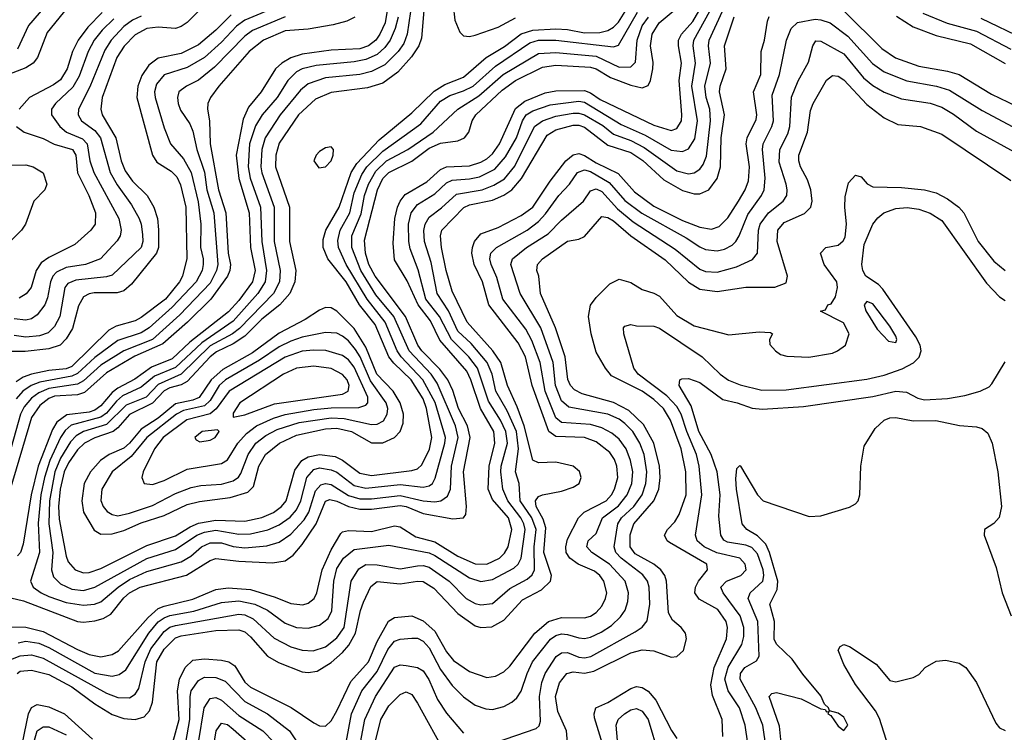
# Model space of a CAD drawing. Header units: inches. Extents: x 990535 to 1117859, y 769386 to 892122.
# Tile 505 of 656: x 1074389 to 1077807, y 821965 to 824441. Entities that reach past the tile are written whole.
import ezdxf

# ---------------------------------------------------------------- set-up
doc = ezdxf.new("R2010")
doc.units = ezdxf.units.IN
doc.header["$MEASUREMENT"] = 0
doc.layers.add('B0872', color=7, linetype='Continuous')

msp = doc.modelspace()

# ---------------------------------------------------------------- linework, layer by layer
at = {"layer": 'B0872', "color": 5}
for points, elevation in [([(1074530.9, 824550), (1074419.5, 824420.5), (1074381.4, 824338.5)], 2860), ([(1075059, 824521), (1074970, 824430.9), (1074950, 824416.9), (1074930, 824410.2), (1074870, 824414.5), (1074830, 824410.5), (1074790, 824388.2), (1074751.3, 824348.7), (1074726, 824310), (1074675.3, 824170), (1074670.1, 824130), (1074675.3, 824110), (1074722.4, 824030), (1074741.6, 823950), (1074755.6, 823915.6), (1074780.1, 823880.1), (1074831.7, 823830), (1074854.9, 823790), (1074867, 823750), (1074871.3, 823711.3), (1074871.2, 823650), (1074863.3, 823630), (1074777.3, 823522.7), (1074750, 823499), (1074727.6, 823492.4), (1074647.5, 823492.5), (1074630, 823489.1), (1074610, 823478), (1074593.4, 823446.6), (1074572.2, 823367.8), (1074550, 823332), (1074529.4, 823310.6), (1074490, 823297.6), (1074408.2, 823288.2), (1074351.7, 823288.3)], 2980), ([(1075674.2, 824530), (1075657.5, 824430), (1075639.6, 824390), (1075625.5, 824370), (1075599.4, 824350), (1075570, 824340.1), (1075470, 824335.4), (1075370, 824320.7), (1075330, 824308.6), (1075298.5, 824290), (1075276.6, 824270), (1075227.4, 824190), (1075182.9, 824137.1), (1075164.6, 824095.4), (1075140.8, 823970), (1075149.2, 823889.2), (1075185.2, 823770), (1075189.6, 823650), (1075206.3, 823570), (1075197.4, 823530), (1075150, 823465.9), (1075113.8, 823426.2), (1074979.3, 823320.7), (1074917.7, 823262.3), (1074846.7, 823233.3), (1074788.4, 823191.6), (1074730, 823161.2), (1074710, 823146.1), (1074670, 823099.8), (1074650, 823085), (1074630, 823078), (1074552.1, 823067.9), (1074517.6, 823042.4), (1074502.3, 823017.7), (1074452.7, 822890), (1074428.6, 822790), (1074401.1, 822618.9), (1074391.3, 822590), (1074381.4, 822578.6)], 3120), ([(1075751.2, 824508.8), (1075734.5, 824390), (1075721.8, 824358.2), (1075703.1, 824330), (1075656.4, 824283.6), (1075610, 824260.5), (1075570, 824250.4), (1075450, 824238.4), (1075390, 824217.5), (1075364.2, 824195.8), (1075293.6, 824110), (1075240.6, 824030), (1075229.1, 823990), (1075225.4, 823930), (1075228.9, 823909), (1075271.8, 823790), (1075272.7, 823670), (1075293.1, 823570), (1075290.3, 823530), (1075270.1, 823490), (1075152.1, 823367.9), (1075128.2, 823350), (1075050, 823307.5), (1074950, 823209.2), (1074870, 823173.7), (1074828.5, 823130), (1074758.1, 823101.9), (1074690, 823035), (1074610, 823010), (1074584.6, 822995.4), (1074565.6, 822974.4), (1074530, 822917.7), (1074510.5, 822870), (1074491.9, 822770), (1074489.9, 822689.9), (1074503.9, 822590), (1074499.4, 822530), (1074505.8, 822505.8), (1074530, 822480.8), (1074570, 822462.6), (1074610, 822457.9), (1074650, 822469.5), (1074830, 822569.1), (1074930, 822599.9), (1075003.6, 822650), (1075030, 822660.8), (1075070, 822667.9), (1075150, 822653.9), (1075190, 822655.2), (1075250, 822668.5), (1075290, 822686.1), (1075327.5, 822712.5), (1075350, 822738.2), (1075364.9, 822770), (1075386.1, 822850), (1075410, 822878.5), (1075430, 822883.8), (1075470, 822877.5), (1075490, 822869), (1075550, 822823.1), (1075590, 822813.2), (1075710, 822826.2), (1075790, 822817.4), (1075810, 822821.5), (1075821.8, 822830), (1075831.7, 822848.3), (1075865.2, 822970), (1075867, 822990), (1075831.5, 823111.5), (1075788.9, 823190), (1075713.3, 823270), (1075699.5, 823290), (1075657.2, 823390), (1075595.6, 823470), (1075522.5, 823590), (1075495.3, 823650), (1075493.6, 823673.6), (1075501.5, 823710), (1075534.6, 823770), (1075550, 823838.9), (1075576.4, 823903.6), (1075594, 823930), (1075650, 823984), (1075781.4, 824078.6), (1075850, 824157.3), (1075882, 824178), (1075930, 824193.7), (1075962.7, 824210), (1076040.3, 824279.7), (1076159.7, 824360.3), (1076190, 824369.2), (1076250, 824370), (1076450, 824346.7), (1076467.1, 824352.9), (1076533.3, 824466.7)], 3160), ([(1074292.9, 822447.1), (1074402.4, 822422.4), (1074590, 822350.4), (1074610, 822348), (1074650, 822352.7), (1074679.1, 822360.9), (1074704.7, 822375.3), (1074750, 822432.1), (1074770, 822450.1), (1074807.5, 822470), (1074968.5, 822511.5), (1075050, 822562.3), (1075070, 822569.1), (1075150, 822559.7), (1075266, 822554), (1075310, 822561.6), (1075338.7, 822581.3), (1075370, 822617.4), (1075417.6, 822690), (1075450, 822768.6), (1075465.7, 822774.3), (1075490, 822768.1), (1075530, 822749.3), (1075570, 822740.5), (1075610, 822740.2), (1075710, 822753.5), (1075730, 822750), (1075790, 822725.4), (1075892.6, 822707.4), (1075929.9, 822710.1), (1075937.8, 822722.2), (1075940.3, 822750), (1075929.7, 822870), (1075952.8, 822990), (1075942.9, 823030), (1075911.7, 823090), (1075892.3, 823152.3), (1075874.6, 823190), (1075847.3, 823227.3), (1075785.2, 823290), (1075771.1, 823310), (1075728.2, 823410), (1075622.3, 823550), (1075601.4, 823590), (1075589.4, 823630), (1075585.3, 823674.7), (1075631.2, 823850), (1075650, 823889), (1075670, 823910.3), (1075750.4, 823949.6), (1075810, 823994.8), (1075850, 824012.5), (1075910, 824020.2), (1075933.1, 824030), (1075948.1, 824050), (1075959.7, 824090), (1075972.6, 824110), (1076063.9, 824196.1), (1076110, 824229.6), (1076204.1, 824275.9), (1076250, 824283.4), (1076370, 824276.3), (1076390.6, 824270.6), (1076439.9, 824239.9), (1076510, 824213.6), (1076550, 824204.5), (1076570, 824212.2), (1076578.9, 824230), (1076587.2, 824270), (1076587.9, 824292.1), (1076578.4, 824350), (1076583.9, 824390), (1076608.6, 824430), (1076663.7, 824476.3)], 3120), ([(1074570, 824502), (1074483.9, 824396.1), (1074450.7, 824310), (1074436.2, 824290), (1074410, 824273.5), (1074349.5, 824250)], 2880), ([(1075290, 824488.9), (1075170, 824439), (1075141.3, 824418.7), (1075090, 824362.6), (1075030, 824309.9), (1074970, 824274.4), (1074890.8, 824249.2), (1074863.5, 824216.5), (1074857, 824190), (1074859.1, 824170), (1074890, 824064.7), (1074911.9, 824010), (1074957, 823957), (1074984.6, 823910), (1075008.1, 823808.1), (1075017.8, 823730), (1075016.2, 823650), (1075025.5, 823610), (1075025.4, 823590), (1075022.2, 823570), (1075002, 823530), (1074918.3, 823441.7), (1074837.9, 823370), (1074810, 823353.3), (1074730, 823326.2), (1074650, 823267.8), (1074590, 823211.9), (1074570, 823202.4), (1074458.4, 823181.6), (1074429.3, 823170), (1074400.1, 823150), (1074376.7, 823123.3)], 3040), ([(1075792.3, 824472.3), (1075783.8, 824376.2), (1075773.9, 824350), (1075748.5, 824311.5), (1075701.4, 824258.6), (1075650, 824220.4), (1075595.9, 824204.1), (1075470, 824187.9), (1075415.7, 824164.3), (1075357, 824110), (1075290, 824011.8), (1075278.3, 823970), (1075276.4, 823930), (1075325.1, 823790), (1075325.3, 823670), (1075347.4, 823570), (1075344.1, 823530), (1075326.7, 823490), (1075291.9, 823450), (1075230, 823400.9), (1075170, 823341.6), (1075130, 823314.9), (1075072.4, 823287.6), (1075050, 823270), (1074970, 823184.5), (1074950, 823172.7), (1074910, 823161.9), (1074890, 823151.4), (1074850, 823108.9), (1074770.1, 823069.9), (1074730, 823022.9), (1074713.1, 823010), (1074650, 822988.9), (1074613.6, 822970), (1074590, 822946.1), (1074558.4, 822901.6), (1074543.8, 822870), (1074529.2, 822810), (1074523.5, 822750), (1074525.5, 822705.5), (1074550, 822577.7), (1074557.6, 822557.6), (1074581.7, 822530), (1074610, 822519.4), (1074630, 822520.5), (1074670, 822534.6), (1074830, 822614.3), (1074930, 822647.4), (1074980.7, 822679.3), (1075010, 822691.9), (1075070, 822702.6), (1075170, 822698.7), (1075230, 822712), (1075270, 822729.5), (1075297.9, 822750), (1075314.4, 822770), (1075343.5, 822876.5), (1075368.6, 822910), (1075390, 822922.8), (1075430, 822930.5), (1075484, 822924), (1075510, 822911), (1075570, 822865.3), (1075610, 822857.1), (1075750, 822874.4), (1075770, 822880.5), (1075785.4, 822894.6), (1075811.1, 822948.9), (1075819.7, 822990), (1075801.4, 823090), (1075790, 823123.8), (1075747.3, 823190), (1075687.4, 823247.4), (1075670.2, 823270), (1075622.3, 823382.3), (1075568.6, 823450), (1075521.8, 823530), (1075458.7, 823610), (1075442.7, 823650), (1075442.9, 823677.1), (1075451.6, 823710), (1075498.4, 823790), (1075539.9, 823910), (1075559.2, 823940.8), (1075637, 824023), (1075750, 824117.7), (1075827.8, 824192.2), (1075864.5, 824215.5), (1075930, 824240.7), (1076007.7, 824310), (1076072.4, 824347.6), (1076130, 824391.2), (1076170, 824404.5), (1076250, 824408.9), (1076290, 824406.6), (1076350, 824395.2), (1076403.2, 824396.8), (1076430, 824403), (1076450, 824414.3), (1076467.7, 824432.3), (1076513.8, 824506.2)], 3180), ([(1075893.2, 824490), (1075899.5, 824439.5), (1075917.2, 824397.2), (1075930, 824384.7), (1075950, 824382.3), (1075970, 824386.8), (1076050, 824414.9), (1076110, 824447)], 3220), ([(1074328.1, 822331.9), (1074410, 822330.3), (1074470, 822316), (1074590, 822253.4), (1074630, 822236), (1074670, 822228.1), (1074710, 822235.9), (1074731.8, 822248.2), (1074835.3, 822364.7), (1074870, 822395), (1074890, 822403.9), (1074990, 822428.5), (1075070, 822461.8), (1075112.6, 822467.4), (1075190, 822461.6), (1075275.4, 822435.4), (1075330, 822412.5), (1075371.6, 822408.4), (1075390, 822414.2), (1075410.9, 822430), (1075420.5, 822450), (1075438.6, 822530), (1075470, 822599.6), (1075504.1, 822655.9), (1075510, 822661.8), (1075530, 822666.3), (1075610, 822662.7), (1075690, 822682.5), (1075710, 822679.7), (1075764.4, 822644.4), (1075830, 822627), (1075910, 822577.4), (1075970, 822550.9), (1076010, 822549.8), (1076054.2, 822570), (1076072.3, 822587.7), (1076084.5, 822610), (1076097.4, 822670), (1076085.4, 822710), (1076030, 822774.5), (1076015.4, 822810), (1076018.4, 822890), (1076038.8, 822970), (1076035.3, 823010), (1075988.6, 823090), (1075955.3, 823190), (1075940.5, 823220.5), (1075847.9, 823327.9), (1075814.8, 823394.8), (1075772.4, 823450), (1075734.2, 823534.2), (1075690, 823606.8), (1075685, 823665), (1075691.4, 823750), (1075700.4, 823790), (1075709.1, 823810.9), (1075726.9, 823833.1), (1075802.5, 823877.5), (1075850, 823920.2), (1075870.2, 823929.8), (1075950, 823933.3), (1075990, 823946), (1076010, 823957.6), (1076030, 823975.4), (1076054.5, 824010), (1076110, 824132.5), (1076142.5, 824157.5), (1076213.5, 824186.5), (1076250, 824193.6), (1076350, 824195.4), (1076370, 824187.1), (1076403.6, 824163.6), (1076590, 824073.9), (1076650, 824056.2), (1076670, 824062.7), (1076686, 824090), (1076687.8, 824110), (1076677.8, 824230), (1076686.7, 824290), (1076675.7, 824350), (1076676.3, 824370), (1076685.7, 824390), (1076725.1, 824434.9), (1076746.7, 824470)], 3080), ([(1075310, 824450.6), (1075196.6, 824403.4), (1075170, 824383.6), (1075064.6, 824275.4), (1075010, 824230.7), (1074967.5, 824210), (1074941.4, 824190), (1074936.3, 824170), (1074938.5, 824150), (1074946.9, 824126.9), (1074979.1, 824079.1), (1074990, 824053.4), (1075003.8, 823990), (1075031, 823911), (1075038.9, 823850), (1075062.4, 823770), (1075077.2, 823590), (1075072.4, 823570), (1075050, 823525.9), (1074944.4, 823415.6), (1074850, 823330.4), (1074749.9, 823290.1), (1074670, 823240.7), (1074610, 823186.5), (1074590, 823174.7), (1074490, 823159.4), (1074455.7, 823144.3), (1074430, 823126.3), (1074404.3, 823095.7), (1074391.5, 823070), (1074342.9, 822897.1)], 3060), ([(1074346.2, 822213.8), (1074390, 822230.8), (1074430, 822234.1), (1074470, 822223.3), (1074690, 822101.2), (1074730, 822085.8), (1074770, 822085.3), (1074790, 822098), (1074801.9, 822118.1), (1074824.1, 822210), (1074844.5, 822255.5), (1074890, 822315.5), (1074910, 822330.5), (1074930, 822337), (1075150, 822376.3), (1075170, 822373.3), (1075199.2, 822359.2), (1075272.6, 822292.6), (1075330, 822262.8), (1075370, 822251.3), (1075408.2, 822248.2), (1075450, 822262), (1075490, 822293.6), (1075515.3, 822330), (1075539.7, 822490), (1075566.2, 822533.8), (1075590, 822548), (1075630, 822546.8), (1075710, 822533.4), (1075770, 822543.9), (1075790, 822544.7), (1075810, 822539.2), (1075879.2, 822490), (1075938.3, 822430), (1075970, 822412.5), (1075990, 822407.8), (1076030, 822413.3), (1076090, 822464.6), (1076150, 822496.9), (1076167.5, 822512.5), (1076176.2, 822530), (1076174.3, 822610), (1076181.5, 822670), (1076166.5, 822710), (1076126.1, 822770), (1076122.5, 822830), (1076110.5, 822870.5), (1076119.9, 822950), (1076113.5, 823010), (1076081.6, 823081.6), (1076042.2, 823150), (1076029.1, 823210), (1076011.4, 823250), (1075956.3, 823316.3), (1075910, 823358.6), (1075877.9, 823430), (1075838.3, 823490), (1075817.7, 823597.7), (1075794.5, 823670), (1075791.9, 823708.1), (1075795.9, 823730), (1075810, 823754.8), (1075853, 823787), (1075905.1, 823834.9), (1075994.3, 823850), (1076034.4, 823865.6), (1076071.7, 823888.3), (1076107.7, 823932.3), (1076176.4, 824070), (1076203.4, 824090), (1076250, 824105.3), (1076310, 824115.7), (1076330, 824116.3), (1076350, 824110), (1076413, 824073.1), (1076450, 824042.7), (1076510, 824021.7), (1076556.7, 823996.7), (1076670, 823916.4), (1076710, 823905.7), (1076730, 823908.8), (1076750, 823921.5), (1076761.8, 823938.2), (1076772.8, 823967.2), (1076787.2, 824090), (1076785.1, 824130), (1076772.3, 824170), (1076767.3, 824210), (1076787.4, 824290), (1076780.1, 824350), (1076781.9, 824370), (1076828.1, 824470)], 3040), ([(1075552.8, 824450), (1075524.5, 824435.5), (1075477.1, 824422.9), (1075390, 824407.5), (1075310, 824401.9), (1075235.5, 824370), (1075185.9, 824330), (1075080.5, 824210), (1075051, 824170), (1075042.1, 824150), (1075041.1, 824130), (1075047.7, 824090), (1075050.1, 824009.9), (1075078.7, 823850), (1075104.4, 823770), (1075113.1, 823630), (1075120.9, 823590), (1075118.8, 823570), (1075110.3, 823550), (1075052.4, 823470), (1074971, 823390), (1074885.3, 823314.7), (1074788.4, 823271.6), (1074690, 823213.7), (1074614.4, 823145.6), (1074590, 823138.3), (1074510, 823133.2), (1074490, 823124.8), (1074458.8, 823101.2), (1074430, 823058.5), (1074354.6, 822805.4)], 3080), ([(1074810, 824452.9), (1074780.4, 824439.6), (1074750, 824417.4), (1074706.5, 824370), (1074684.6, 824335.4), (1074632.7, 824207.3), (1074593.3, 824130), (1074592.4, 824110), (1074603.3, 824090), (1074650, 824056.4), (1074669, 824030), (1074702.6, 823910), (1074727, 823867), (1074777.4, 823797.4), (1074803.4, 823750), (1074810.7, 823730), (1074814.7, 823694.7), (1074815.9, 823670), (1074810.2, 823649.8), (1074710, 823553.7), (1074690, 823547.8), (1074583.4, 823536.6), (1074555.8, 823524.2), (1074545.6, 823510), (1074528.7, 823410), (1074510, 823374.7), (1074487.4, 823352.6), (1074457.1, 823342.9), (1074410, 823338.4), (1074370, 823344.3)], 2960), ([(1074716.2, 824443.8), (1074675.4, 824404.6), (1074647.8, 824370), (1074626.3, 824330), (1074595.2, 824244.8), (1074573.4, 824206.6), (1074513.1, 824150), (1074499.5, 824130), (1074498.9, 824110), (1074528.6, 824070), (1074551.7, 824050), (1074607.4, 824027.4), (1074622.9, 824010), (1074632.5, 823950), (1074645.7, 823910), (1074732.6, 823750), (1074740.9, 823710), (1074737.5, 823690), (1074727.5, 823672.5), (1074669.4, 823610), (1074617.4, 823590), (1074550, 823580.5), (1074516.2, 823563.8), (1074504.1, 823550), (1074496, 823530), (1074485.7, 823474.3), (1074476.6, 823450), (1074450, 823415.5), (1074430, 823402.2), (1074410, 823396.6), (1074370, 823401.4)], 2940), ([(1075122.6, 824457.4), (1075070, 824404.3), (1075010, 824353.8), (1074950, 824323.1), (1074870, 824307), (1074837.5, 824282.5), (1074813, 824247), (1074798.5, 824210), (1074795.8, 824170), (1074850, 823970.1), (1074865.4, 823945.4), (1074915.1, 823915.1), (1074934.6, 823894.6), (1074947, 823867), (1074965.9, 823790), (1074969.1, 823610.9), (1074954.4, 823550), (1074944.2, 823530), (1074895.1, 823470), (1074810, 823406.4), (1074790, 823394.9), (1074723.8, 823376.2), (1074698.2, 823361.8), (1074570, 823236.4), (1074550, 823228.4), (1074490, 823222.2), (1074430.3, 823209.7), (1074401.1, 823198.9), (1074376.7, 823183.3)], 3020), ([(1074380.1, 822170), (1074390, 822178.1), (1074430, 822181.2), (1074490, 822166.1), (1074570, 822123.7), (1074650, 822064.5), (1074710, 822027.1), (1074750, 822013), (1074790.3, 822009.7), (1074821.2, 822018.8), (1074839.7, 822040.3), (1074849.5, 822070.5), (1074864.6, 822210), (1074890, 822253.9), (1074930, 822293.2), (1074950, 822300.9), (1075070, 822318.7), (1075150, 822321.7), (1075170, 822313.9), (1075190, 822297.2), (1075249.6, 822229.6), (1075287.7, 822207.7), (1075370, 822176), (1075390, 822173.6), (1075421.7, 822178.3), (1075470, 822207.8), (1075510, 822242.5), (1075531.8, 822268.2), (1075554.6, 822310), (1075571.8, 822388.2), (1075582.7, 822417.3), (1075607.7, 822472.3), (1075630, 822489.7), (1075710, 822480.9), (1075770, 822490.6), (1075790, 822489.8), (1075826.3, 822466.3), (1075910, 822377.7), (1075970, 822335.1), (1075990, 822329.2), (1076027.8, 822332.2), (1076070, 822354.7), (1076133.9, 822426.1), (1076200, 822460), (1076231.6, 822490), (1076235.3, 822510), (1076208.6, 822590), (1076215.7, 822675.7), (1076206, 822706), (1076181.6, 822750), (1076178.9, 822770), (1076190, 822784.1), (1076203.9, 822790), (1076270, 822802.7), (1076310, 822816.6), (1076331.3, 822830), (1076338.4, 822850), (1076331.8, 822871.8), (1076310, 822890.3), (1076250, 822904.2), (1076190, 822901.5), (1076170, 822910.5), (1076140.5, 823030), (1076116, 823096), (1076081.7, 823170), (1076059.5, 823250), (1076031.1, 823291.1), (1075942.1, 823390), (1075890, 823498), (1075869.2, 823569.2), (1075853.5, 823650), (1075849.3, 823690), (1075854, 823710), (1075931.1, 823788.9), (1075950, 823797.3), (1076030, 823814.3), (1076070, 823831.6), (1076097.8, 823850), (1076130.8, 823889.2), (1076220.2, 824039.8), (1076250, 824058.2), (1076310, 824075), (1076330, 824074.7), (1076350, 824067.4), (1076430, 824005.2), (1076510, 823980), (1076551.7, 823951.7), (1076625.1, 823885.1), (1076690, 823847.5), (1076730, 823835.5), (1076750, 823836.3), (1076780.7, 823850), (1076810, 823888.8), (1076821.4, 823930), (1076823.8, 824030), (1076835, 824110), (1076818.1, 824190), (1076819.9, 824210), (1076841.3, 824270), (1076835.9, 824350), (1076869.6, 824450.4)], 3020), ([(1074383.2, 822276.8), (1074410, 822282.2), (1074455.5, 822275.5), (1074490, 822260.6), (1074650, 822171.2), (1074710, 822160.1), (1074734, 822166), (1074757.2, 822182.8), (1074836.7, 822310), (1074870, 822349), (1074890, 822363.5), (1074910, 822371.2), (1074993.2, 822386.8), (1075090, 822415.8), (1075150, 822422.2), (1075205.1, 822410), (1075249.5, 822389.5), (1075310, 822344.4), (1075350, 822329.7), (1075390, 822326.9), (1075430, 822337.1), (1075459.3, 822360.7), (1075473, 822387), (1075479.4, 822490), (1075490, 822534.1), (1075513.1, 822570), (1075550, 822599.9), (1075670, 822615.1), (1075810, 822588.7), (1075830, 822580.2), (1075950, 822502.4), (1075990, 822489.3), (1076030, 822496.4), (1076104.5, 822535.5), (1076119, 822550), (1076129.9, 822570), (1076143.5, 822670), (1076139.4, 822690), (1076128.7, 822710), (1076083.6, 822770), (1076066.6, 822810), (1076058.6, 822870), (1076060.2, 822890), (1076082.2, 822970), (1076076.8, 823010), (1076058.1, 823050), (1076016.3, 823116.3), (1075977.6, 823230), (1075948.5, 823270), (1075887.4, 823330), (1075845.8, 823410), (1075798.4, 823470), (1075771.7, 823571.7), (1075744.8, 823644.8), (1075739.8, 823670), (1075738.6, 823730), (1075747.6, 823770), (1075770, 823799.2), (1075830, 823836.2), (1075870, 823874.7), (1075890, 823883.9), (1075950, 823888), (1075984.7, 823895.3), (1076038.7, 823921.3), (1076075.7, 823964.3), (1076113.2, 824030), (1076134.8, 824090), (1076147.1, 824110), (1076170, 824124.2), (1076230, 824144.8), (1076330, 824158.2), (1076350, 824154.2), (1076477.3, 824077.3), (1076560, 824040), (1076650, 823987.7), (1076690, 823982.7), (1076710, 823992.2), (1076732.5, 824027.5), (1076742.2, 824090), (1076721.7, 824210), (1076735.4, 824290), (1076726.6, 824350), (1076729.2, 824370), (1076784.6, 824470)], 3060), ([(1074674.7, 824465.3), (1074625, 824415), (1074592, 824370), (1074572.5, 824330), (1074553.8, 824270), (1074530, 824232.3), (1074505.8, 824214.2), (1074422.6, 824170), (1074386.9, 824130)], 2920), ([(1075702.4, 824450), (1075692.1, 824410), (1075674.8, 824370), (1075656.2, 824343.8), (1075630, 824319.9), (1075590, 824302.2), (1075550, 824294.4), (1075418, 824282), (1075370, 824270.2), (1075350, 824259.2), (1075319.7, 824230), (1075282.8, 824170), (1075230.7, 824110), (1075207.5, 824072.5), (1075186.1, 824010), (1075182, 823930), (1075188.4, 823890), (1075225.1, 823790), (1075229, 823670), (1075245.7, 823570), (1075240.5, 823530), (1075215.8, 823490), (1075130, 823393.5), (1075021.1, 823318.9), (1074930, 823232.8), (1074857.3, 823202.7), (1074810, 823164.9), (1074746.2, 823133.8), (1074724.4, 823115.6), (1074690, 823074.6), (1074670, 823059.7), (1074567.9, 823032.1), (1074546.4, 823013.6), (1074531, 822989), (1074493, 822910), (1074474.6, 822850), (1074462.5, 822790), (1074452.5, 822692.5), (1074457.3, 822590), (1074426.6, 822490), (1074435.3, 822470), (1074462.9, 822450), (1074490, 822437.3), (1074550, 822416.5), (1074610, 822406.9), (1074649, 822411), (1074670, 822418.8), (1074730.2, 822470), (1074770, 822496.6), (1074830, 822523.7), (1074950, 822557.8), (1074982.7, 822577.3), (1075020.4, 822610), (1075050, 822623.2), (1075090, 822623.7), (1075130, 822610.5), (1075170, 822606.4), (1075246.9, 822613.1), (1075290, 822625.7), (1075330, 822653.4), (1075376.9, 822703.1), (1075392.5, 822730), (1075415.8, 822804.2), (1075434.5, 822825.5), (1075450, 822830.1), (1075470, 822826.6), (1075530, 822788.4), (1075570, 822776.5), (1075610, 822776.1), (1075710, 822787.9), (1075790, 822769.2), (1075830, 822766.2), (1075850.6, 822770), (1075873.9, 822786.1), (1075884.3, 822810), (1075887.5, 822890), (1075911, 822990), (1075902.3, 823030), (1075838.2, 823178.2), (1075816.9, 823210), (1075740.5, 823290), (1075687.8, 823410), (1075624.9, 823484.9), (1075572.8, 823570), (1075542.2, 823650), (1075541.5, 823690), (1075573.9, 823766.1), (1075585.4, 823830), (1075600, 823870), (1075625.7, 823914.3), (1075662.4, 823950), (1075736.3, 823990), (1075824.1, 824050), (1075910.4, 824130), (1075983.2, 824176.8), (1076067.3, 824250), (1076190, 824323.9), (1076250, 824327.2), (1076390, 824313.6), (1076470, 824275.7), (1076510, 824276.7), (1076527, 824293), (1076531.9, 824370), (1076550, 824419), (1076571.7, 824450)], 3140), ([(1074920.1, 821930), (1074942.4, 822010), (1074936.5, 822110), (1074943.7, 822150), (1074962.8, 822190), (1074990, 822216.2), (1075030, 822220.8), (1075090, 822216.4), (1075115.1, 822210), (1075135.8, 822195.8), (1075170, 822140.1), (1075190, 822122.2), (1075331.3, 822051.3), (1075410, 821997.8), (1075430, 821988), (1075450, 821986.7), (1075470, 822005.2), (1075490, 822040.1), (1075538.5, 822141.5), (1075599.6, 822210), (1075630, 822281), (1075668.6, 822351.4), (1075690, 822364.2), (1075750, 822370.4), (1075790, 822352.6), (1075830, 822317), (1075870, 822245.1), (1075894.7, 822214.7), (1075950, 822176.6), (1076010, 822155.7), (1076040.1, 822159.9), (1076070, 822175.5), (1076090, 822195), (1076176.6, 822310), (1076224.8, 822350), (1076270, 822364.6), (1076350, 822363.4), (1076370, 822369.3), (1076390, 822382), (1076410, 822404.1), (1076423, 822430), (1076426.8, 822450), (1076416.4, 822490), (1076402.3, 822510), (1076384.8, 822524.8), (1076328, 822550), (1076298.8, 822570), (1076286, 822590), (1076284.2, 822610), (1076290, 822636), (1076329.1, 822710.9), (1076348.5, 822730), (1076424.2, 822770), (1076443.5, 822790), (1076453.9, 822810), (1076464.7, 822850), (1076462.3, 822890), (1076453.5, 822913.5), (1076437.4, 822937.4), (1076390, 822974.9), (1076349.8, 822989.8), (1076250, 822993.3), (1076225.4, 823010), (1076167.8, 823170), (1076144.4, 823270), (1076118.8, 823318.8), (1076017.6, 823450), (1075995.5, 823530), (1075966, 823590), (1075958.2, 823630), (1075960.3, 823650), (1075967.9, 823670), (1075990, 823697.2), (1076050, 823718.7), (1076130, 823760.4), (1076170, 823789.4), (1076230, 823879.4), (1076284.3, 823950), (1076310, 823971.5), (1076330, 823976.4), (1076350, 823969.5), (1076390, 823943.2), (1076466.4, 823906.4), (1076523.1, 823843.1), (1076590, 823793.3), (1076690, 823743.5), (1076750, 823719.6), (1076790, 823712.8), (1076817.2, 823722.8), (1076846.9, 823753.1), (1076884.5, 823810), (1076907.5, 823850), (1076918.7, 823881.3), (1076922, 823930), (1076910.8, 824010), (1076914.4, 824030), (1076945.3, 824094.7), (1076947.4, 824110), (1076936.7, 824190), (1076961.4, 824250), (1076962.3, 824330), (1076974.1, 824370), (1076984.3, 824435.7), (1076990, 824451.4)], 2980), ([(1075521.9, 821930), (1075541.1, 822030), (1075576.8, 822110), (1075630, 822177.1), (1075666.8, 822253.2), (1075690, 822281.9), (1075710, 822289), (1075750, 822292.3), (1075770, 822292.1), (1075790, 822282.1), (1075810, 822258.7), (1075850, 822184.1), (1075890, 822128.4), (1075930, 822088.4), (1075970, 822060.1), (1076006.8, 822046.8), (1076030, 822044.8), (1076070, 822054.8), (1076097.1, 822070), (1076114.4, 822085.6), (1076130, 822108.4), (1076150.2, 822170), (1076169.6, 822210), (1076231.4, 822288.6), (1076250, 822301.2), (1076270, 822307), (1076290, 822305.7), (1076330, 822293.7), (1076350, 822291.6), (1076370, 822295.8), (1076407, 822313), (1076443.2, 822336.8), (1076474, 822366), (1076490.8, 822390), (1076500.2, 822419.8), (1076502.5, 822450), (1076490.7, 822490), (1076436.1, 822550), (1076375.2, 822590), (1076357.6, 822610), (1076362.1, 822630), (1076390, 822655.6), (1076411.7, 822710), (1076467.7, 822752.3), (1076497.5, 822790), (1076513.4, 822830), (1076516.9, 822870), (1076509.7, 822910), (1076493.6, 822950), (1076470, 822983.3), (1076444.9, 823004.9), (1076410, 823022.8), (1076370, 823034.4), (1076270, 823042.1), (1076250, 823058), (1076213.4, 823150), (1076195.2, 823250), (1076167, 823327), (1076145.9, 823365.9), (1076065.9, 823470), (1076044.9, 823544.9), (1076025.6, 823590), (1076020.9, 823610), (1076023.9, 823630), (1076043.7, 823650), (1076150.9, 823710), (1076190, 823740.2), (1076214.1, 823765.9), (1076260.3, 823830), (1076297.8, 823870), (1076325.2, 823910), (1076350, 823918.8), (1076370, 823913.6), (1076435.3, 823875.3), (1076490, 823813.2), (1076548.9, 823768.9), (1076702.8, 823682.8), (1076750, 823651.6), (1076770, 823642.1), (1076810, 823638.1), (1076835.7, 823644.3), (1076862.1, 823657.9), (1076875.1, 823670), (1076886.7, 823690), (1076916, 823764), (1076964.5, 823830), (1076973.6, 823850), (1076976.5, 823890), (1076967.1, 823990), (1076970, 824010), (1077000.4, 824070), (1077005.4, 824090), (1077001.4, 824178.6), (1077026.5, 824250), (1077050.4, 824370), (1077066.6, 824410), (1077089.3, 824430.7), (1077150, 824442.2), (1077170, 824440.7), (1077202, 824430), (1077263.3, 824383.3), (1077349.2, 824289.2), (1077390, 824260.2), (1077468.8, 824228.8), (1077571.7, 824210), (1077616.5, 824196.5), (1077730, 824125.7), (1077871.1, 824050)], 2960), ([(1077250, 824472), (1077381.3, 824341.3), (1077428.9, 824308.9), (1077510, 824279), (1077610, 824262.5), (1077650, 824250.1), (1077762.3, 824182.3), (1077965.1, 824085.1)], 2980), ([(1077432.6, 824452.6), (1077490, 824416.2), (1077570, 824385.4), (1077690, 824356.6), (1077810, 824288.8)], 3020), ([(1077523.9, 824463.9), (1077608.8, 824428.8), (1077710, 824401.2), (1077830, 824338.1)], 3040), ([(1077725.8, 824445.8), (1077874.7, 824374.7)], 3060), ([(1076040.9, 821930), (1076181.3, 821978.7), (1076191.9, 821988.1), (1076196.3, 822003.7), (1076193.3, 822090), (1076201, 822139), (1076213.4, 822170), (1076251.6, 822228.4), (1076270, 822242), (1076290, 822242.4), (1076330, 822227), (1076350, 822224.6), (1076371, 822229), (1076525.8, 822314.2), (1076549.6, 822330.4), (1076567.3, 822352.7), (1076576.8, 822410), (1076573.7, 822470), (1076568, 822490), (1076552.2, 822512.2), (1076476.5, 822570), (1076458.4, 822590), (1076452, 822610), (1076464.8, 822690), (1076478.4, 822710), (1076520.9, 822750), (1076549.2, 822790), (1076562.5, 822830), (1076565.8, 822870), (1076556.1, 822930), (1076541.3, 822970), (1076516.9, 823010), (1076490, 823038.1), (1076470, 823052.7), (1076430, 823070), (1076295, 823095), (1076270, 823117), (1076248.3, 823170), (1076240.5, 823250), (1076234.1, 823270), (1076197.5, 823370), (1076126.2, 823490), (1076094.1, 823590), (1076099.9, 823610), (1076148.5, 823650), (1076223, 823697), (1076270, 823744.6), (1076346, 823810), (1076370, 823846.8), (1076390, 823853.2), (1076410, 823843.9), (1076464.2, 823784.2), (1076518.8, 823738.8), (1076664, 823644), (1076750, 823574.7), (1076770, 823566.6), (1076810, 823564.4), (1076877.5, 823582.5), (1076932.6, 823607.4), (1076949.9, 823630.1), (1076953.7, 823710), (1076959.4, 823730), (1076988.3, 823770), (1077039, 823810), (1077051.9, 823830), (1077053.5, 823850), (1077049.1, 823870), (1077025.4, 823945.4), (1077027.6, 823990), (1077055.2, 824044.8), (1077062.4, 824070), (1077068.6, 824171.4), (1077091.1, 824228.9), (1077126.9, 824293.1), (1077142.5, 824350), (1077152.7, 824367.3), (1077170, 824366.8), (1077250, 824322), (1077318.3, 824238.3), (1077350, 824212.7), (1077390, 824188.9), (1077450, 824165.8), (1077550, 824150.4), (1077590, 824137.5), (1077630, 824113.1), (1077710, 824053.2), (1077841.4, 823981.4)], 2940), ([(1076290.3, 821930), (1076287, 821970), (1076257.4, 822037.4), (1076249.1, 822090), (1076263.1, 822136.9), (1076287.7, 822170), (1076310, 822175.3), (1076350, 822171.2), (1076382.5, 822177.5), (1076510, 822241.7), (1076550, 822251.7), (1076590, 822248.5), (1076650, 822226.7), (1076670, 822228.7), (1076692.7, 822250), (1076703.6, 822290), (1076700.2, 822310), (1076685.2, 822330), (1076655, 822355), (1076640.9, 822380.9), (1076633.9, 822490), (1076628.5, 822510), (1076614.5, 822530), (1076590, 822549.9), (1076525.1, 822585.1), (1076507.8, 822610), (1076508.3, 822651.7), (1076520.4, 822690), (1076590.1, 822769.9), (1076607, 822810), (1076612.4, 822850), (1076610.4, 822890), (1076590, 822970), (1076554.6, 823034.6), (1076503.7, 823083.7), (1076450, 823111), (1076340.9, 823140.9), (1076314.8, 823154.8), (1076301, 823170), (1076291.4, 823191.5), (1076282.9, 823270), (1076249.2, 823370), (1076197, 823490), (1076191.2, 823550), (1076184.5, 823570), (1076186, 823590), (1076203.2, 823610), (1076290, 823671.4), (1076330, 823678.1), (1076350, 823687.3), (1076410, 823756.8), (1076430, 823753.6), (1076450, 823742.4), (1076510, 823689.6), (1076630, 823606.1), (1076710, 823528.6), (1076750, 823505.1), (1076810, 823496.8), (1076910, 823511.6), (1077010, 823512.2), (1077050, 823526.3), (1077054.4, 823550), (1077018.8, 823670), (1077020.8, 823710), (1077043.2, 823736.8), (1077112.8, 823767.2), (1077134.8, 823790), (1077139.4, 823810), (1077135.7, 823850), (1077124, 823884), (1077098.9, 823930), (1077093.1, 823950), (1077093.8, 823970), (1077123.5, 824050), (1077134.6, 824125.4), (1077143.7, 824150), (1077190, 824230.2), (1077210, 824246.8), (1077230, 824244.2), (1077250, 824231.4), (1077330, 824146), (1077390, 824099.6), (1077437.1, 824077.1), (1077515.5, 824070), (1077590, 824043.1), (1077830, 823882.6)], 2920), ([(1074378.3, 824070), (1074404.7, 824050), (1074470, 824028), (1074508.6, 824008.6), (1074572.5, 823990), (1074583.3, 823970), (1074589, 823909), (1074628.9, 823830), (1074651.5, 823770), (1074651.1, 823730), (1074635.5, 823710), (1074580, 823660), (1074490, 823615.2), (1074463.7, 823596.3), (1074446.6, 823570), (1074428.2, 823510), (1074411.2, 823488.8), (1074386.7, 823473.3)], 2920), ([(1074274.8, 823934.8), (1074410, 823936.1), (1074435.1, 823930), (1074470, 823908.6), (1074482.8, 823870), (1074476.6, 823850), (1074438.1, 823810), (1074408.5, 823730), (1074395.4, 823710), (1074350, 823664.3)], 2880), ([(1076829.3, 821950.7), (1076827.5, 822010), (1076793.8, 822093.8), (1076787.8, 822130), (1076800.1, 822190), (1076842.9, 822290), (1076846.2, 822330), (1076840.9, 822350), (1076812, 822392), (1076747.8, 822427.8), (1076732.3, 822450), (1076735.2, 822470), (1076745.2, 822490), (1076776.2, 822530), (1076774, 822550), (1076644.4, 822624.4), (1076636.1, 822630), (1076627.6, 822650), (1076637.6, 822670), (1076663.1, 822696.9), (1076678.2, 822721.8), (1076702.6, 822790), (1076700.8, 822870), (1076684.6, 822950), (1076647.9, 823050), (1076624.3, 823090), (1076590, 823121.5), (1076549.2, 823150), (1076443.7, 823203.7), (1076422.6, 823230), (1076390, 823286), (1076372.1, 823350), (1076363.7, 823410), (1076370.9, 823449.1), (1076390, 823475.5), (1076437.2, 823522.8), (1076470, 823539.5), (1076510, 823528.2), (1076550, 823503.8), (1076590, 823491.3), (1076610, 823480.1), (1076670, 823413.8), (1076730, 823377.1), (1076850, 823346.5), (1076956, 823356), (1076994.8, 823354.8), (1077002, 823350), (1076992, 823330), (1076992.7, 823312.7), (1077012, 823290), (1077030, 823278), (1077051.6, 823271.6), (1077128.2, 823268.2), (1077210, 823282.8), (1077228, 823290), (1077255.3, 823310), (1077268, 823350), (1077248.4, 823388.4), (1077168.9, 823428.9), (1077186.6, 823433.4), (1077194, 823450), (1077206.1, 823453.9), (1077221.3, 823478.7), (1077228.1, 823510), (1077226, 823530), (1077181.8, 823590), (1077168.9, 823630), (1077187.1, 823650), (1077230, 823657.8), (1077247.3, 823672.7), (1077254.3, 823685.7), (1077259.5, 823730), (1077252.8, 823790), (1077254.2, 823825.8), (1077266.2, 823873.8), (1077290, 823900.8), (1077310, 823895.2), (1077330.6, 823870.6), (1077350, 823859.8), (1077450, 823858.5), (1077530.1, 823850.1), (1077570, 823839), (1077610, 823818.9), (1077648.9, 823790), (1077666.6, 823770), (1077715.6, 823670), (1077770, 823602.2), (1077810, 823569.6)], 2880), ([(1076937.3, 821782.7), (1076906.8, 821990), (1076887.3, 822050), (1076847.8, 822110), (1076836.8, 822150), (1076847.9, 822192.1), (1076895.5, 822270), (1076902.2, 822297.8), (1076902.5, 822330), (1076890.1, 822370.1), (1076831.3, 822450), (1076822.6, 822470), (1076842.6, 822490), (1076891.9, 822510), (1076910.3, 822530), (1076907.5, 822550), (1076888.4, 822570), (1076808.9, 822588.9), (1076765.5, 822610), (1076740.7, 822630), (1076735.3, 822650), (1076757.4, 822790), (1076747.2, 822890), (1076738.1, 822930), (1076704.2, 823010), (1076684.7, 823070), (1076670, 823097.4), (1076634.8, 823134.8), (1076536.4, 823210), (1076520.7, 823230), (1076486.3, 823350), (1076485.3, 823370), (1076490, 823376.5), (1076510, 823381.6), (1076530, 823377.1), (1076590, 823376.3), (1076610, 823369.5), (1076757.6, 823270), (1076819.9, 823210), (1076849.2, 823189.2), (1076890, 823171.9), (1076965.5, 823154.5), (1077050, 823155.3), (1077330, 823192.4), (1077390, 823206.1), (1077451.7, 823228.3), (1077491.2, 823248.7), (1077511.7, 823268.3), (1077518.1, 823290), (1077514.3, 823310), (1077499.4, 823339.4), (1077385.3, 823505.3), (1077370, 823520.8), (1077326.6, 823550), (1077315.3, 823570), (1077312, 823590), (1077320.3, 823659.7), (1077351, 823730), (1077367.6, 823752.4), (1077388.2, 823770), (1077430, 823784.7), (1077470, 823788.5), (1077510, 823782.4), (1077550, 823768.4), (1077590, 823743.1), (1077745.3, 823525.2), (1077790, 823477.9), (1077810, 823465.9)], 2860), ([(1076991.3, 821830), (1076968.2, 821990), (1076944.7, 822050), (1076889.4, 822150), (1076890.7, 822170), (1076906.4, 822190), (1076946.7, 822213.3), (1076956.4, 822230), (1076951, 822350), (1076918, 822430), (1076924.1, 822450), (1076968.8, 822490), (1076972.5, 822510), (1076969.2, 822530), (1076950, 822584.9), (1076930, 822607.1), (1076910, 822615.1), (1076845.6, 822625.6), (1076832.8, 822632.8), (1076822.4, 822650), (1076816.1, 822716.1), (1076820.1, 822790), (1076809.5, 822870.5), (1076788.7, 822930), (1076746.7, 823010), (1076720, 823100), (1076678, 823170), (1076680.5, 823190), (1076687, 823193), (1076710, 823194.4), (1076750, 823180.4), (1076830, 823121.2), (1076879.5, 823110), (1076931.4, 823091.4), (1076967.4, 823087.4), (1077110, 823097.3), (1077350, 823131.7), (1077430.1, 823150.1), (1077467.3, 823147.3), (1077506.2, 823126.2), (1077530, 823120.1), (1077610, 823125.4), (1077670, 823135.7), (1077722.9, 823150), (1077754.1, 823165.9), (1077763.5, 823176.5), (1077810, 823252.6)], 2840), ([(1077038.9, 821858.9), (1077026.6, 821986.6), (1076990.8, 822090), (1077000.2, 822099.8), (1077016, 822104), (1077102, 822082), (1077170, 822046.5), (1077184.4, 822044.4), (1077190, 822036), (1077198, 822038), (1077194, 822030), (1077204.4, 822024.4), (1077230, 821986.7), (1077250, 821972.2), (1077263.1, 821990), (1077250, 822018), (1077230, 822032.1), (1077200.5, 822040.5), (1077197, 822050), (1077183.1, 822063.1), (1077170, 822091.8), (1077107, 822167), (1077070, 822219.1), (1077017.7, 822270), (1077007.7, 822287.7), (1077009, 822350), (1076992.9, 822410), (1077018.7, 822461.3), (1077020.5, 822490), (1076991.8, 822590), (1076978.7, 822618.7), (1076950, 822647.6), (1076912.7, 822670), (1076897.1, 822690), (1076876.7, 822810), (1076874.5, 822845.5), (1076878.4, 822881.6), (1076888.3, 822891.7), (1076891.3, 822890), (1076949.6, 822790), (1076970, 822769.7), (1077130, 822715.3), (1077170, 822717.5), (1077270, 822747.2), (1077290, 822758.6), (1077299.9, 822770), (1077305.8, 822790), (1077308.3, 822890), (1077320.4, 822959.6), (1077359, 823021), (1077389.9, 823050.1), (1077410, 823057.6), (1077430, 823058.9), (1077490, 823047.5), (1077568.7, 823048.7), (1077650.9, 823030.9), (1077710, 823026.8), (1077730, 823021.2), (1077750, 823004.5), (1077764.8, 822970), (1077784.4, 822870), (1077797.4, 822750), (1077788.6, 822711.4), (1077770, 822690.8), (1077737.6, 822670), (1077736.5, 822650), (1077778.3, 822538.3), (1077798.9, 822450), (1077831, 822370)], 2820), ([(1077413.3, 821890), (1077373.2, 822013.2), (1077359.6, 822039.6), (1077290, 822132.1), (1077250, 822201.5), (1077230, 822251.3), (1077236.6, 822263.4), (1077249.7, 822270.3), (1077270, 822263.1), (1077361.9, 822201.9), (1077410, 822145.3), (1077430, 822141.3), (1077490, 822156.4), (1077510, 822166.7), (1077532.3, 822190), (1077570, 822213.1), (1077603.6, 822216.4), (1077650, 822205.6), (1077673.6, 822190), (1077710, 822138.9), (1077776.9, 821996.9), (1077790, 821981.5), (1077810, 821972.3)], 2780), ([(1075571.5, 821930), (1075587.5, 822010), (1075623.5, 822090), (1075690, 822191.8), (1075710, 822200.3), (1075730, 822197.8), (1075770, 822191), (1075790, 822179.3), (1075809.3, 822149.3), (1075839.8, 822079.8), (1075870, 822032.1), (1075930, 821963)], 2940), ([(1074965.8, 821930), (1074980, 822010), (1074980.1, 822090), (1074984.6, 822110), (1075010, 822145.9), (1075030, 822156.6), (1075070, 822155.6), (1075102.7, 822142.7), (1075170, 822072), (1075249.4, 822029.4), (1075325.7, 821970), (1075366.5, 821910)], 2960), ([(1076416.3, 821910), (1076384.6, 822015.4), (1076382.6, 822030), (1076388.7, 822050), (1076430, 822069), (1076510, 822117.7), (1076530, 822124.2), (1076550, 822121.2), (1076570, 822108.9), (1076597.5, 822077.5), (1076651.6, 821971.6), (1076670, 821943.7)], 2880), ([(1075010, 821930), (1075029.7, 822050.3), (1075050, 822083.4), (1075070, 822086.1), (1075090, 822077.2), (1075150, 822023.7), (1075232.4, 821970), (1075271.6, 821931.6)], 2940), ([(1075623.4, 821930), (1075642.9, 822010), (1075670, 822057.8), (1075710, 822097), (1075730, 822105.5), (1075750, 822096.3), (1075770, 822067.1), (1075867.9, 821887.9)], 2920), ([(1074390.7, 821890), (1074419.5, 822030), (1074430, 822052.1), (1074450, 822061.9), (1074490, 822054.3), (1074544.2, 822030), (1074641.2, 821941.2)], 2980), ([(1076470.4, 821870.4), (1076459.5, 821990), (1076466.5, 822010), (1076487.9, 822030), (1076510, 822043.9), (1076530, 822047.7), (1076550, 822039.1), (1076570.4, 822010), (1076606.2, 821890)], 2860), ([(1074422.5, 821877.5), (1074449.2, 821970.8), (1074470, 821984.7), (1074490, 821984.6), (1074550, 821956.7)], 2960), ([(1075065.5, 821934.5), (1075071.2, 821970), (1075090, 821997.1), (1075110, 821992), (1075130, 821976.5), (1075207.5, 821907.5)], 2920)]:
    msp.add_lwpolyline(points, dxfattribs=dict(at, elevation=elevation))
for points, elevation in [([(1075470, 823998.8), (1075450, 823995.4), (1075430, 823982.9), (1075418.4, 823970), (1075410.2, 823950), (1075426.8, 823926.8), (1075450, 823929.6), (1075469.8, 823950), (1075477.4, 823970), (1075478.4, 823990)], 3220), ([(1077330, 823462), (1077320.4, 823450), (1077326.7, 823430), (1077365.7, 823365.7), (1077404.6, 823324.6), (1077430, 823319.5), (1077433.9, 823330), (1077430, 823341.6), (1077410, 823376.5), (1077350, 823453.8)], 2880), ([(1075450, 823441.2), (1075430, 823432.1), (1075380.4, 823399.6), (1075290, 823351.7), (1075196.8, 823283.2), (1075094, 823226), (1075053.3, 823190), (1075011.9, 823128.1), (1074990, 823119.1), (1074930, 823106.3), (1074870, 823056.1), (1074810, 823018.9), (1074770.4, 822969.6), (1074750, 822952.5), (1074699.1, 822930), (1074669.1, 822910), (1074634.6, 822870), (1074612.5, 822830), (1074604.5, 822770), (1074610.7, 822730), (1074647.9, 822667.9), (1074670, 822654.3), (1074710, 822655.1), (1074750, 822666.6), (1074810, 822693.6), (1074890, 822719.1), (1074970, 822757.2), (1075012.7, 822767.3), (1075119.2, 822780.8), (1075180.9, 822799.1), (1075200.9, 822819.1), (1075219.4, 822890), (1075241.8, 822930), (1075290.4, 822970), (1075350, 822998.2), (1075450, 823019.1), (1075490, 823021.7), (1075541.2, 823010), (1075610, 822971.1), (1075650, 822971.1), (1075690.4, 822990), (1075710, 823010), (1075720.3, 823039.7), (1075721.2, 823070), (1075710, 823109.9), (1075685, 823150), (1075629, 823209), (1075590, 823303.6), (1075550, 823368.1), (1075490, 823428.3), (1075470, 823440.1)], 3220), ([(1075450, 823353.9), (1075370, 823337.8), (1075330, 823324.1), (1075290, 823304.8), (1075221.7, 823258.3), (1075103, 823190), (1075081.3, 823170), (1075050, 823118), (1075030, 823099.1), (1074957.2, 823082.8), (1074933.8, 823070), (1074830.1, 822990), (1074776.3, 822923.7), (1074710, 822870.4), (1074673.7, 822810), (1074670.6, 822770.6), (1074678.7, 822750), (1074693, 822733), (1074710, 822721.8), (1074730, 822717.8), (1074770, 822726.9), (1074850, 822753.8), (1074930, 822794.5), (1074984.2, 822815.8), (1075017.3, 822822.7), (1075090, 822827.9), (1075130, 822838.6), (1075148.2, 822851.8), (1075156.1, 822863.9), (1075181.6, 822930), (1075209, 822970), (1075243, 822997), (1075283.1, 823016.9), (1075358.9, 823041.1), (1075470, 823057.6), (1075515.2, 823055.2), (1075610, 823034.4), (1075630, 823035.7), (1075652.1, 823047.9), (1075664.9, 823070), (1075666.5, 823090), (1075661, 823110), (1075606.7, 823186.7), (1075570.3, 823270.3), (1075555, 823295), (1075530, 823325.5), (1075510, 823341.7), (1075490, 823351.4)], 3240), ([(1075410, 823293.4), (1075370, 823288.9), (1075310, 823268.1), (1075116.1, 823150), (1075071, 823089), (1075050, 823072), (1074969.5, 823050.5), (1074887.5, 822990), (1074856.5, 822950), (1074817, 822870), (1074812.8, 822850), (1074821.1, 822830), (1074850, 822826), (1074890, 822839.9), (1074970, 822879.7), (1075090, 822898.8), (1075110, 822912.5), (1075145.6, 822970), (1075176.1, 823003.9), (1075211.2, 823030), (1075270, 823057.2), (1075310.6, 823069.4), (1075410, 823087.2), (1075470, 823092.8), (1075566.2, 823093.8), (1075590, 823102.3), (1075596.9, 823110), (1075597.9, 823130), (1075550, 823234.4), (1075530, 823259.8), (1075510, 823274.2), (1075451.5, 823291.5)], 3260), ([(1075410, 823237.8), (1075350, 823230.2), (1075304.1, 823210), (1075152.9, 823110), (1075130, 823074), (1075130, 823060.7), (1075170, 823068.4), (1075273.3, 823106.7), (1075510, 823139.6), (1075529.3, 823150), (1075532.8, 823170), (1075525.2, 823190), (1075510, 823208.5), (1075470, 823229)], 3280), ([(1075075.5, 823015.6), (1075022.6, 823010), (1074996.9, 822990), (1075001.3, 822981.3), (1075014, 822974), (1075050, 822980.2), (1075067.1, 822990), (1075081.3, 823010)], 3280)]:
    msp.add_lwpolyline(points, close=True, dxfattribs=dict(at, elevation=elevation))

doc.saveas('drawing.dxf')
